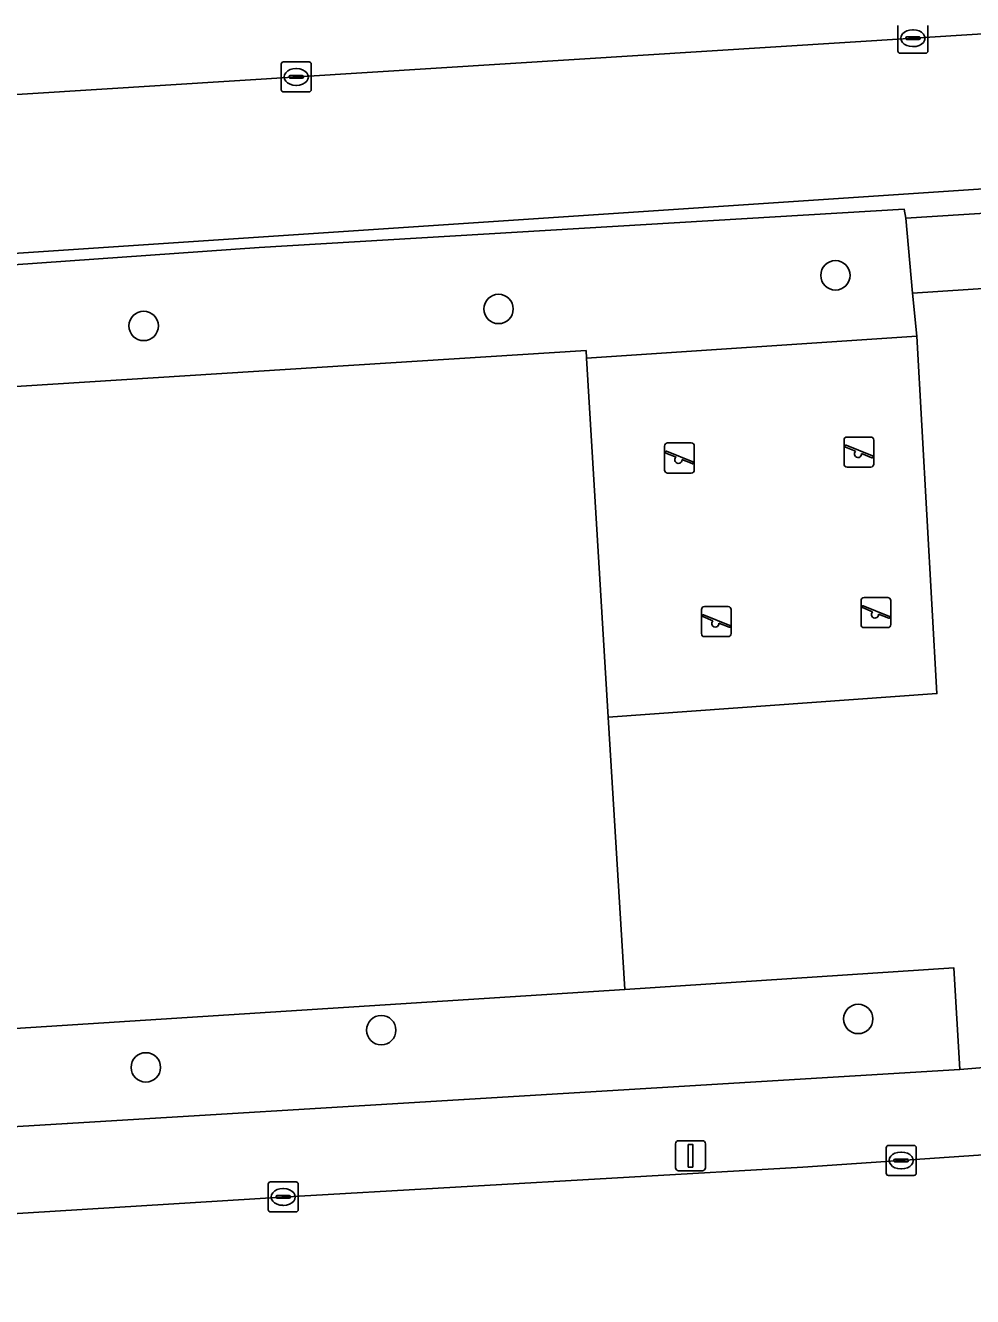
# Model space of a CAD drawing. Extents: x 159680 to 160786, y 387323 to 388340.
# Drawn here: x 160438.92 to 160470.44, y 387697.18 to 387739.49 of the extents above; entities that cross this region are included whole.
import ezdxf

# ---------------------------------------------------------------- set-up
doc = ezdxf.new("R2010")
doc.units = 0
for name, color, linetype in [('IMGEO_Boom', 7, 'Continuous'), ('IMGEO_Groenvoorziening', 7, 'Continuous'), ('IMGEO_Hek', 7, 'Continuous'), ('IMGEO_Kolk', 7, 'Continuous'), ('IMGEO_Lichtmast', 7, 'Continuous'), ('IMGEO_Pand', 7, 'Continuous'), ('IMGEO_Parkeervlak_open', 7, 'Continuous'), ('IMGEO_Rijbaan_lokaal_open', 7, 'Continuous'), ('IMGEO_Speelvoorziening', 7, 'Continuous'), ('IMGEO_Terreindeel_zand', 7, 'Continuous'), ('IMGEO_Voetpad_open', 7, 'Continuous')]:
    doc.layers.add(name, color=color, linetype=linetype)

msp = doc.modelspace()

# ---------------------------------------------------------------- linework, layer by layer
at = {"layer": 'IMGEO_Boom'}
for centre in [(160465.874, 387731.168), (160454.663, 387730.049), (160442.852, 387729.484), (160450.759, 387706.044), (160466.634, 387706.417), (160442.924, 387704.805)]:
    msp.add_circle(centre, 0.489, dxfattribs=at)
at = {"layer": 'IMGEO_Groenvoorziening'}
for points in [[(160468.217, 387733.075), (160468.166, 387733.371), (160446.697, 387732.094), (160422.003, 387730.358), (160422.24, 387726.435), (160457.574, 387728.663), (160457.589, 387728.413), (160468.579, 387729.148), (160468.445, 387730.571)], [(160457.574, 387728.663), (160422.24, 387726.435), (160420.186, 387726.39), (160421.509, 387705.048), (160423.655, 387705.147), (160458.868, 387707.402), (160458.316, 387716.465), (160457.589, 387728.413)], [(160423.655, 387705.147), (160423.794, 387701.937), (160470.013, 387704.734), (160469.815, 387708.123), (160458.868, 387707.402)]]:
    msp.add_lwpolyline(points, close=True, dxfattribs=at)
at = {"layer": 'IMGEO_Hek'}
for points in [[(160422.24, 387726.435), (160457.574, 387728.663)], [(160458.868, 387707.402), (160423.655, 387705.147)]]:
    msp.add_lwpolyline(points, dxfattribs=at)
at = {"layer": 'IMGEO_Kolk'}
for p, q in [((160467.954, 387738.635), (160467.954, 387739.487)), ((160468.256, 387739.104), (160468.654, 387739.104)), ((160468.442, 387739.341), (160468.467, 387739.341)), ((160468.955, 387739.487), (160468.955, 387738.635)), ((160468.213, 387739.055), (160468.213, 387739.067)), ((160468.651, 387739.018), (160468.253, 387739.018)), ((160468.465, 387738.781), (160468.44, 387738.781)), ((160468.697, 387739.067), (160468.697, 387739.055)), ((160447.505, 387738.272), (160448.357, 387738.272)), ((160468.881, 387738.561), (160468.029, 387738.561)), ((160447.43, 387737.346), (160447.43, 387738.198)), ((160447.918, 387738.052), (160447.943, 387738.052)), ((160448.431, 387738.198), (160448.431, 387737.346)), ((160447.689, 387737.766), (160447.689, 387737.778)), ((160448.127, 387737.729), (160447.729, 387737.729)), ((160447.732, 387737.815), (160448.13, 387737.815)), ((160447.941, 387737.492), (160447.916, 387737.492)), ((160448.173, 387737.778), (160448.173, 387737.766)), ((160448.357, 387737.272), (160447.505, 387737.272)), ((160467.562, 387701.28), (160467.562, 387702.132)), ((160467.637, 387702.206), (160468.489, 387702.206)), ((160468.05, 387701.986), (160468.075, 387701.986)), ((160468.563, 387702.132), (160468.563, 387701.28)), ((160467.821, 387701.7), (160467.821, 387701.712)), ((160468.259, 387701.663), (160467.861, 387701.663)), ((160467.864, 387701.749), (160468.262, 387701.749)), ((160468.305, 387701.712), (160468.305, 387701.7)), ((160468.489, 387701.206), (160467.637, 387701.206)), ((160468.073, 387701.426), (160468.048, 387701.426)), ((160446.997, 387700.067), (160446.997, 387700.919)), ((160447.072, 387700.993), (160447.924, 387700.993)), ((160447.485, 387700.773), (160447.51, 387700.773)), ((160447.998, 387700.919), (160447.998, 387700.067)), ((160447.256, 387700.487), (160447.256, 387700.499)), ((160447.694, 387700.45), (160447.296, 387700.45)), ((160447.299, 387700.536), (160447.697, 387700.536)), ((160447.508, 387700.213), (160447.483, 387700.213)), ((160447.74, 387700.499), (160447.74, 387700.487)), ((160447.924, 387699.993), (160447.072, 387699.993))]:
    msp.add_line(p, q, dxfattribs=at)
for points in [[(160467.954, 387738.635), (160467.954, 387739.487)], [(160468.955, 387739.487), (160468.955, 387738.635)], [(160447.505, 387738.272), (160448.357, 387738.272)], [(160468.881, 387738.561), (160468.029, 387738.561)], [(160447.43, 387737.346), (160447.43, 387738.198)], [(160448.431, 387738.198), (160448.431, 387737.346)], [(160448.357, 387737.272), (160447.505, 387737.272)], [(160467.562, 387701.28), (160467.562, 387702.132)], [(160467.637, 387702.206), (160468.489, 387702.206)], [(160468.563, 387702.132), (160468.563, 387701.28)], [(160468.489, 387701.206), (160467.637, 387701.206)], [(160446.997, 387700.067), (160446.997, 387700.919)], [(160447.072, 387700.993), (160447.924, 387700.993)], [(160447.998, 387700.919), (160447.998, 387700.067)], [(160447.924, 387699.993), (160447.072, 387699.993)]]:
    msp.add_lwpolyline(points, dxfattribs=at)
for centre, radius, start, end in [((160468.253, 387739.064), 0.0403, 85.8775, 175.7526), ((160468.658, 387739.066), 0.0386, 1.7309, 96.639), ((160468.25, 387739.054), 0.0366, 178.938, 274.7102), ((160468.654, 387739.061), 0.043, 264.8664, 352.4533), ((160447.507, 387738.196), 0.0765, 91.552, 178.448), ((160447.507, 387738.196), 0.0765, 91.552, 178.448), ((160448.355, 387738.196), 0.0765, 1.552, 88.448), ((160448.355, 387738.196), 0.0765, 1.552, 88.448), ((160468.031, 387738.637), 0.0765, 181.552, 268.448), ((160468.031, 387738.637), 0.0765, 181.552, 268.448), ((160468.879, 387738.637), 0.0765, 271.552, 358.448), ((160468.879, 387738.637), 0.0765, 271.552, 358.448), ((160447.729, 387737.775), 0.0403, 85.8775, 175.7526), ((160447.726, 387737.765), 0.0366, 178.938, 274.7102), ((160448.13, 387737.772), 0.043, 264.8664, 352.4533), ((160448.134, 387737.777), 0.0386, 1.7309, 96.639), ((160447.507, 387737.348), 0.0765, 181.552, 268.448), ((160447.507, 387737.348), 0.0765, 181.552, 268.448), ((160448.355, 387737.348), 0.0765, 271.552, 358.448), ((160448.355, 387737.348), 0.0765, 271.552, 358.448), ((160467.639, 387702.13), 0.0765, 91.552, 178.448), ((160467.639, 387702.13), 0.0765, 91.552, 178.448), ((160468.487, 387702.13), 0.0765, 1.552, 88.448), ((160468.487, 387702.13), 0.0765, 1.552, 88.448), ((160467.861, 387701.709), 0.0403, 85.8775, 175.7526), ((160467.858, 387701.699), 0.0366, 178.938, 274.7102), ((160468.262, 387701.706), 0.043, 264.8664, 352.4533), ((160468.266, 387701.711), 0.0386, 1.7309, 96.639), ((160467.639, 387701.282), 0.0765, 181.552, 268.448), ((160467.639, 387701.282), 0.0765, 181.552, 268.448), ((160468.487, 387701.282), 0.0765, 271.552, 358.448), ((160468.487, 387701.282), 0.0765, 271.552, 358.448), ((160447.074, 387700.917), 0.0765, 91.552, 178.448), ((160447.074, 387700.917), 0.0765, 91.552, 178.448), ((160447.922, 387700.917), 0.0765, 1.552, 88.448), ((160447.922, 387700.917), 0.0765, 1.552, 88.448), ((160447.296, 387700.496), 0.0403, 85.8775, 175.7526), ((160447.293, 387700.486), 0.0366, 178.938, 274.7102), ((160447.697, 387700.493), 0.043, 264.8664, 352.4533), ((160447.701, 387700.498), 0.0386, 1.7309, 96.639), ((160447.074, 387700.069), 0.0765, 181.552, 268.448), ((160447.074, 387700.069), 0.0765, 181.552, 268.448), ((160447.922, 387700.069), 0.0765, 271.552, 358.448), ((160447.922, 387700.069), 0.0765, 271.552, 358.448)]:
    msp.add_arc(centre, radius, start, end, dxfattribs=at)
for centre, major_axis, ratio, start_param, end_param in [((160468.441, 387739.061), (-0.387, 0.002), 0.722429, 4.712389, 7.853982), ((160468.466, 387739.061), (-0.39, 0.002), 0.717154, 1.570796, 4.712389), ((160447.917, 387737.772), (-0.387, 0.002), 0.722429, 4.712389, 7.853982), ((160447.942, 387737.772), (-0.39, 0.002), 0.717154, 1.570796, 4.712389), ((160468.049, 387701.706), (-0.387, 0.002), 0.722429, 4.712389, 7.853982), ((160468.074, 387701.706), (-0.39, 0.002), 0.717154, 1.570796, 4.712389), ((160447.484, 387700.493), (-0.387, 0.002), 0.722429, 4.712389, 7.853982), ((160447.509, 387700.493), (-0.39, 0.002), 0.717154, 1.570796, 4.712389)]:
    msp.add_ellipse(centre, major_axis=major_axis, ratio=ratio, start_param=start_param, end_param=end_param, dxfattribs=at)
at = {"layer": 'IMGEO_Lichtmast'}
for p, q in [((160460.656, 387702.364), (160461.446, 387702.364)), ((160461.446, 387702.364), (160460.656, 387702.364)), ((160460.556, 387701.464), (160460.556, 387702.264)), ((160460.556, 387702.264), (160460.556, 387701.464)), ((160461.546, 387702.264), (160461.546, 387701.464)), ((160461.546, 387701.464), (160461.546, 387702.264)), ((160461.446, 387701.364), (160460.656, 387701.364)), ((160460.656, 387701.364), (160461.446, 387701.364))]:
    msp.add_line(p, q, dxfattribs=at)
msp.add_lwpolyline([(160460.976, 387702.239), (160461.126, 387702.239), (160461.126, 387701.489), (160460.976, 387701.489), (160460.976, 387702.239)], dxfattribs=at)
for centre, start, end in [((160460.656, 387702.264), 90, 180), ((160460.656, 387702.264), 90, 180), ((160461.446, 387702.264), 0, 90), ((160461.446, 387702.264), 360, 90), ((160460.656, 387701.464), 180, 270), ((160460.656, 387701.464), 180, 270), ((160461.446, 387701.464), 270, 0), ((160461.446, 387701.464), 270, 0)]:
    msp.add_arc(centre, 0.1, start, end, dxfattribs=at)
at = {"layer": 'IMGEO_Pand'}
msp.add_lwpolyline([(160468.445, 387730.571), (160474.333, 387730.961), (160474.187, 387733.447), (160468.217, 387733.075)], close=True, dxfattribs=at)
at = {"layer": 'IMGEO_Parkeervlak_open'}
for points in [[(160475.43, 387735.791), (160475.198, 387739.486), (160411.947, 387735.514)], [(160415.843, 387730.638), (160415.911, 387730.633), (160415.979, 387730.63), (160416.048, 387730.629), (160416.09, 387730.629), (160417.874, 387730.645), (160420.777, 387730.771), (160431.353, 387731.422), (160473.966, 387734.264)]]:
    msp.add_lwpolyline(points, dxfattribs=at)
at = {"layer": 'IMGEO_Rijbaan_lokaal_open'}
for points in [[(160408.421, 387734.047), (160410.59, 387735.278), (160411.435, 387735.482), (160411.947, 387735.514), (160475.198, 387739.486), (160474.828, 387745.401)], [(160491.682, 387703.355), (160486.008, 387702.939), (160477.957, 387702.379), (160477.777, 387702.367), (160464.79, 387701.481), (160447.454, 387700.489), (160425.883, 387699.152), (160410.295, 387698.102), (160403.188, 387697.624), (160398.414, 387697.302), (160369.75, 387695.391), (160362.683, 387694.92), (160359.719, 387694.722)]]:
    msp.add_lwpolyline(points, dxfattribs=at)
at = {"layer": 'IMGEO_Speelvoorziening'}
for p, q in [((160460.287, 387725.588), (160461.077, 387725.588)), ((160461.077, 387725.588), (160460.287, 387725.588)), ((160466.163, 387724.887), (160466.163, 387725.687)), ((160466.163, 387725.687), (160466.163, 387724.887)), ((160466.263, 387725.787), (160467.053, 387725.787)), ((160467.053, 387725.787), (160466.263, 387725.787)), ((160467.153, 387725.687), (160467.153, 387724.887)), ((160467.153, 387724.887), (160467.153, 387725.687)), ((160460.187, 387724.688), (160460.187, 387725.488)), ((160460.187, 387725.488), (160460.187, 387724.688)), ((160460.57, 387725.116), (160460.231, 387725.253)), ((160460.256, 387725.313), (160461.132, 387724.96)), ((160461.177, 387725.488), (160461.177, 387724.688)), ((160461.177, 387724.688), (160461.177, 387725.488)), ((160466.546, 387725.315), (160466.207, 387725.452)), ((160466.232, 387725.512), (160467.108, 387725.159)), ((160467.084, 387725.099), (160466.744, 387725.236)), ((160461.108, 387724.9), (160460.768, 387725.037)), ((160467.053, 387724.787), (160466.263, 387724.787)), ((160466.263, 387724.787), (160467.053, 387724.787)), ((160461.077, 387724.588), (160460.287, 387724.588)), ((160460.287, 387724.588), (160461.077, 387724.588)), ((160461.515, 387720.143), (160462.305, 387720.143)), ((160462.305, 387720.143), (160461.515, 387720.143)), ((160466.727, 387719.542), (160466.727, 387720.342)), ((160466.727, 387720.342), (160466.727, 387719.542)), ((160467.11, 387719.97), (160466.771, 387720.107)), ((160466.796, 387720.167), (160467.672, 387719.814)), ((160466.827, 387720.442), (160467.617, 387720.442)), ((160467.617, 387720.442), (160466.827, 387720.442)), ((160467.717, 387720.342), (160467.717, 387719.542)), ((160467.717, 387719.542), (160467.717, 387720.342)), ((160461.415, 387719.243), (160461.415, 387720.043)), ((160461.415, 387720.043), (160461.415, 387719.243)), ((160461.798, 387719.671), (160461.459, 387719.808)), ((160461.484, 387719.868), (160462.36, 387719.515)), ((160462.405, 387720.043), (160462.405, 387719.243)), ((160462.405, 387719.243), (160462.405, 387720.043)), ((160467.648, 387719.754), (160467.308, 387719.891)), ((160462.336, 387719.455), (160461.996, 387719.592)), ((160467.617, 387719.442), (160466.827, 387719.442)), ((160466.827, 387719.442), (160467.617, 387719.442)), ((160462.305, 387719.143), (160461.515, 387719.143)), ((160461.515, 387719.143), (160462.305, 387719.143))]:
    msp.add_line(p, q, dxfattribs=at)
for centre, radius, start, end in [((160460.287, 387725.488), 0.1, 90, 180), ((160460.287, 387725.488), 0.1, 90, 180), ((160461.077, 387725.488), 0.1, 0, 90), ((160461.077, 387725.488), 0.1, 360, 90), ((160466.263, 387725.687), 0.1, 90, 180), ((160466.263, 387725.687), 0.1, 90, 180), ((160467.053, 387725.687), 0.1, 0, 90), ((160467.053, 387725.687), 0.1, 360, 90), ((160460.244, 387725.283), 0.0327, 68.078, 248.078), ((160466.22, 387725.482), 0.0327, 68.078, 248.078), ((160466.625, 387725.225), 0.12, 130.9928, 5.1632), ((160467.096, 387725.129), 0.0327, 248.078, 68.078), ((160460.649, 387725.026), 0.12, 130.9928, 5.1632), ((160461.12, 387724.93), 0.0327, 248.078, 68.078), ((160466.263, 387724.887), 0.1, 180, 270), ((160466.263, 387724.887), 0.1, 180, 270), ((160467.053, 387724.887), 0.1, 270, 0), ((160467.053, 387724.887), 0.1, 270, 0), ((160460.287, 387724.688), 0.1, 180, 270), ((160460.287, 387724.688), 0.1, 180, 270), ((160461.077, 387724.688), 0.1, 270, 0), ((160461.077, 387724.688), 0.1, 270, 0), ((160461.515, 387720.043), 0.1, 90, 180), ((160461.515, 387720.043), 0.1, 90, 180), ((160462.305, 387720.043), 0.1, 0, 90), ((160462.305, 387720.043), 0.1, 360, 90), ((160466.827, 387720.342), 0.1, 90, 180), ((160466.827, 387720.342), 0.1, 90, 180), ((160466.784, 387720.137), 0.0327, 68.078, 248.078), ((160467.617, 387720.342), 0.1, 0, 90), ((160467.617, 387720.342), 0.1, 360, 90), ((160461.472, 387719.838), 0.0327, 68.078, 248.078), ((160461.877, 387719.581), 0.12, 130.9928, 5.1632), ((160467.189, 387719.88), 0.12, 130.9928, 5.1632), ((160467.66, 387719.784), 0.0327, 248.078, 68.078), ((160461.515, 387719.243), 0.1, 180, 270), ((160461.515, 387719.243), 0.1, 180, 270), ((160462.305, 387719.243), 0.1, 270, 0), ((160462.305, 387719.243), 0.1, 270, 0), ((160462.348, 387719.485), 0.0327, 248.078, 68.078), ((160466.827, 387719.542), 0.1, 180, 270), ((160466.827, 387719.542), 0.1, 180, 270), ((160467.617, 387719.542), 0.1, 270, 0), ((160467.617, 387719.542), 0.1, 270, 0)]:
    msp.add_arc(centre, radius, start, end, dxfattribs=at)
at = {"layer": 'IMGEO_Terreindeel_zand'}
msp.add_lwpolyline([(160468.579, 387729.148), (160457.589, 387728.413), (160458.316, 387716.465), (160469.254, 387717.248)], close=True, dxfattribs=at)
at = {"layer": 'IMGEO_Voetpad_open'}
for points in [[(160422.003, 387730.358), (160446.697, 387732.094), (160468.166, 387733.371), (160468.217, 387733.075), (160474.187, 387733.447), (160474.333, 387730.961), (160468.445, 387730.571), (160468.579, 387729.148), (160469.254, 387717.248), (160458.316, 387716.465), (160458.868, 387707.402), (160469.815, 387708.123), (160470.013, 387704.734), (160472.803, 387704.967), (160472.582, 387708.313), (160471.409, 387726.699), (160471.19, 387729.868), (160475.939, 387730.19), (160475.43, 387735.791)], [(160473.966, 387734.264), (160431.353, 387731.422), (160420.777, 387730.771), (160417.874, 387730.645), (160416.09, 387730.629), (160416.048, 387730.629), (160415.979, 387730.63), (160415.911, 387730.633), (160415.843, 387730.638)], [(160476.41, 387705.154), (160472.803, 387704.967), (160470.013, 387704.734), (160423.794, 387701.937), (160421.422, 387701.794), (160420.967, 387701.766), (160417.159, 387701.536)], [(160414.062, 387701.338), (160410.104, 387701.117), (160410.127, 387700.618), (160410.267, 387698.601), (160410.295, 387698.102), (160425.883, 387699.152), (160447.454, 387700.489), (160464.79, 387701.481), (160477.777, 387702.367), (160477.957, 387702.379), (160486.008, 387702.939), (160491.682, 387703.355)]]:
    msp.add_lwpolyline(points, dxfattribs=at)

doc.saveas('drawing.dxf')
